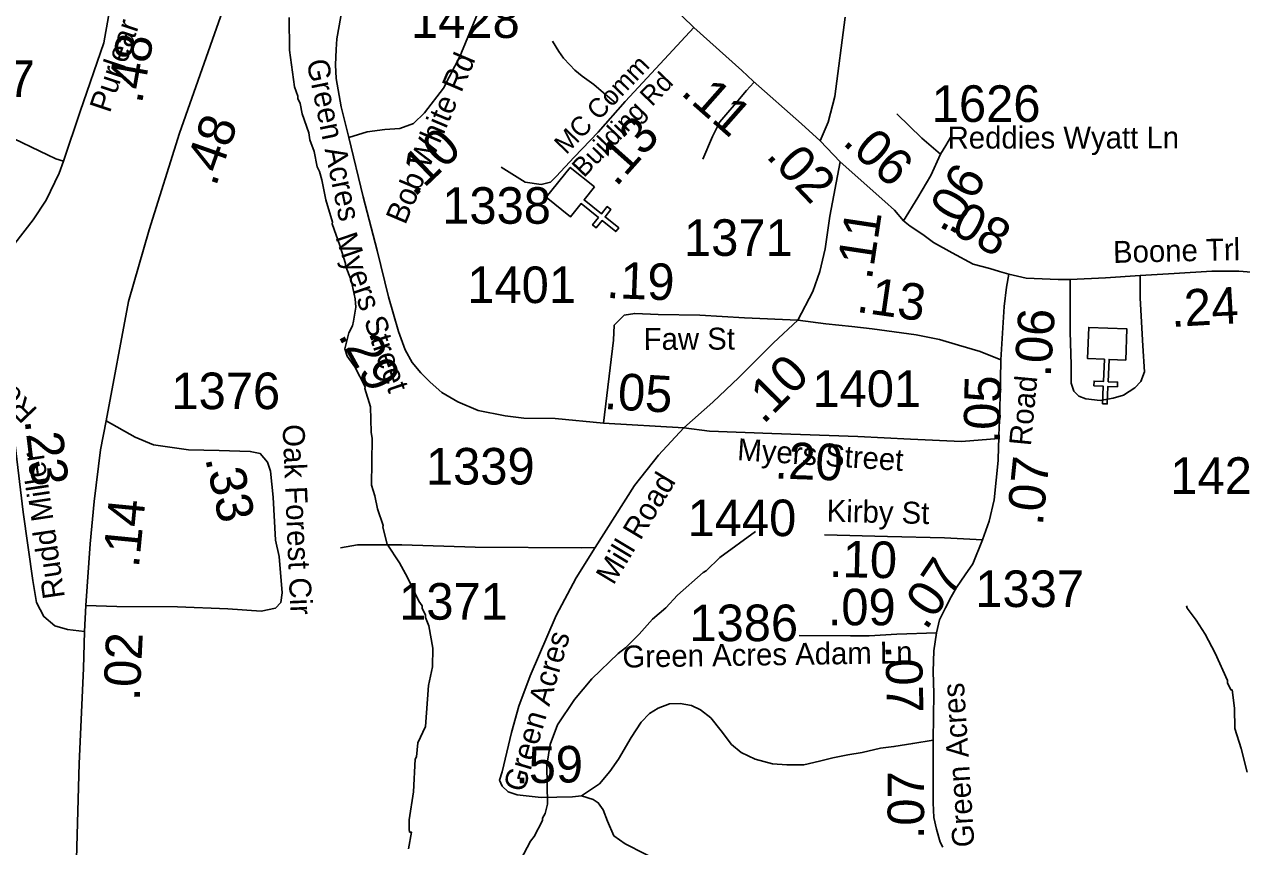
# Model space of a CAD drawing. Extents: x 1248224 to 1454986, y 825081 to 985870.
# Drawn here: x 1338598 to 1342761, y 891333 to 894144 of the extents above; entities that cross this region are included whole.
import ezdxf

# ---------------------------------------------------------------- set-up
doc = ezdxf.new("R2010")
doc.units = 0
for name, color, linetype in [('Exist Cultural Church CELL', 7, 'Continuous'), ('Exist Hydrographic Misc Water Feature', 7, 'Continuous'), ('Exist Road Non-System Type 51', 7, 'Continuous'), ('Exist Road Primary NC Attributed', 7, 'Continuous'), ('Exist Road Primary NC Mileage Hundredths English Label', 7, 'Continuous'), ('Exist Road Secondary Mileage Hundredths English Label', 7, 'Continuous'), ('Exist Road Secondary Type 51 Attributed', 7, 'Continuous'), ('Exist Road Secondary Type 51 Label', 7, 'Continuous'), ('Exist Road Secondary Type 51 Number Label', 7, 'Continuous')]:
    doc.layers.add(name, color=color, linetype=linetype)

msp = doc.modelspace()

# ---------------------------------------------------------------- linework, layer by layer
at = {"layer": 'Exist Cultural Church CELL'}
for points in [[(1340547.7, 893588), (1340512.1, 893543.6), (1340571.4, 893495.8), (1340591.5, 893520.7), (1340603.9, 893510.7), (1340583.8, 893485.8), (1340630.7, 893448.1), (1340620.6, 893435.6), (1340573.8, 893473.3), (1340553.7, 893448.4), (1340541.3, 893458.4), (1340561.3, 893483.3), (1340502, 893531.1), (1340465.8, 893486.3), (1340382.9, 893553.1), (1340464.8, 893654.8)], [(1342364.6, 892996.4), (1342307.7, 892998.5), (1342304.7, 892922.5), (1342336.7, 892921.2), (1342336, 892905.2), (1342304, 892906.5), (1342301.7, 892846.4), (1342285.7, 892847), (1342288, 892907.1), (1342256.1, 892908.4), (1342256.7, 892924.4), (1342288.7, 892923.1), (1342291.7, 892999.2), (1342234.1, 893001.6), (1342238.3, 893107.9), (1342368.8, 893102.8)]]:
    msp.add_lwpolyline(points, close=True, dxfattribs=at)
at = {"layer": 'Exist Hydrographic Misc Water Feature'}
for points in [[(1339503.1, 894166.7), (1339504.2, 894055.4), (1339521.8, 893930.3), (1339533.1, 893898), (1339532.9, 893890), (1339540.6, 893873.8), (1339547.8, 893837.7), (1339570.3, 893773.1), (1339573.8, 893749), (1339588.9, 893708.7), (1339599.8, 893656.4), (1339607.3, 893640.3), (1339614.7, 893612.1), (1339629.3, 893543.7), (1339651.5, 893467.3), (1339650.7, 893461.8), (1339676.9, 893388.3), (1339696.4, 893326.3), (1339696.2, 893318.3), (1339715.2, 893269.8), (1339729.8, 893205.5), (1339731.1, 893177.4), (1339724.1, 893129.6), (1339719.7, 893113.7), (1339707.2, 893090), (1339694, 893034.3), (1339701.5, 893010.1), (1339728.6, 892973.5), (1339763.1, 892904.7), (1339761.9, 892899.3), (1339781.5, 892836.3), (1339783.7, 892750.3), (1339787.2, 892728.1), (1339785.6, 892568.2), (1339796.8, 892531.9), (1339805.8, 892487.7), (1339824.6, 892431.3), (1339823.5, 892425), (1339839.2, 892366.9), (1339880.8, 892303.7), (1339908.7, 892253.3), (1339946.9, 892172.6), (1339958.5, 892156.3), (1339958.4, 892148.3), (1339969.8, 892124), (1339969.7, 892116), (1339981.1, 892087.8), (1339995.3, 892011.4), (1339993.9, 891947.4), (1339980.5, 891883.7), (1339969.4, 891744), (1339944.1, 891688.6), (1339939.1, 891640.6), (1339934.9, 891632.8), (1339928.5, 891520.9), (1339914.3, 891425.2), (1339913.6, 891393.3), (1339915.4, 891383.2), (1339921.4, 891383.1), (1339912.2, 891325.3)], [(1341098.2, 892410.2), (1340976.3, 892321), (1340929.2, 892276.1), (1340919.1, 892270.3), (1340831.4, 892192.3), (1340791.7, 892149.2), (1340745.6, 892110.3), (1340700.4, 892059.3), (1340653.4, 892012.4), (1340628.9, 891992.9), (1340539, 891907), (1340479.4, 891836.4), (1340421.5, 891749.6), (1340396.1, 891682.3), (1340384.9, 891611.7), (1340387.6, 891478.5), (1340378.9, 891446.7), (1340370.4, 891430.9), (1340370.3, 891422.9), (1340341, 891367.5), (1340328.7, 891351.8), (1340282.8, 891264.9)], [(1342572.7, 892156.6), (1342574.4, 892148.5), (1342605.6, 892107.8), (1342636.5, 892059.1), (1342670.8, 891994.2), (1342713.1, 891901.4), (1342712.9, 891893.4), (1342724.3, 891869.1), (1342728.3, 891869), (1342736.1, 891806.6), (1342737.4, 891736.8), (1342759.8, 891668.2), (1342780.1, 891587.8)]]:
    msp.add_lwpolyline(points, dxfattribs=at)
at = {"layer": 'Exist Road Non-System Type 51'}
for points in [[(1340388.3, 894605.8), (1340353.1, 894546.1), (1340311.5, 894494.5), (1340292.6, 894471.7), (1340251, 894436), (1340223.3, 894398.3), (1340209.4, 894360.7), (1340188.6, 894315), (1340180.7, 894284.3), (1340169.8, 894233.7), (1340093.3, 894047.5)], [(1340620.4, 893874.5), (1340579, 893909.3), (1340545.6, 893938), (1340506.1, 893966.8), (1340480.5, 893987.3), (1340462.9, 894005.7), (1340441.3, 894028.2), (1340425.8, 894050.5), (1340404.5, 894086.9)], [(1337990.6, 894015.2), (1338390.4, 893835.1), (1338705.4, 893684.1), (1338732, 893676.1)], [(1341093.1, 893945.2), (1341067.3, 893917.5), (1341032.2, 893875), (1340997.1, 893834.4), (1340976.8, 893810.4), (1340951, 893760.5), (1340917.8, 893682.9)], [(1341731.5, 893699.7), (1341666.9, 893755.1), (1341582, 893838.2)], [(1340416.8, 893623.9), (1340397.6, 893604.9), (1340365.9, 893597), (1340310.3, 893604.9), (1340228.2, 893655.3)], [(1342174.3, 893272.1), (1342174.3, 893198.2), (1342174.3, 893093), (1342177.9, 892980.3), (1342177.9, 892917.5), (1342187.2, 892889.8), (1342203.8, 892873.2), (1342227.8, 892863.9), (1342277.6, 892858.4), (1342321.9, 892865.8), (1342357, 892876.9), (1342395.7, 892900.9), (1342416, 892923), (1342429, 892956.3), (1342423.4, 893044.9), (1342414.2, 893207.5), (1342414.2, 893285.1)], [(1340549.6, 892356), (1340502.8, 892354.3), (1340140.1, 892357), (1339888.5, 892364.9), (1339737.6, 892364.9), (1339679.4, 892354.3)], [(1340503.5, 891507.2), (1340543.8, 891494.2), (1340560.5, 891483.1), (1340577.1, 891459.1), (1340591.8, 891420.3), (1340614, 891370.5), (1340652.7, 891342.7), (1340787.5, 891274.4), (1340896.4, 891219), (1340931.3, 891191.9), (1340944.2, 891169.8), (1340949.7, 891138.4), (1340944.2, 890931.5)]]:
    msp.add_lwpolyline(points, dxfattribs=at)
at = {"layer": 'Exist Road Primary NC Attributed'}
for points in [[(1338877.1, 892788.3), (1338953.6, 893196.7), (1339024.9, 893441.4), (1339128.4, 893771.4), (1339297.6, 894251.5), (1339339.1, 894352.7), (1339454.9, 894669.4), (1339567.4, 894986.2), (1339645, 895191)], [(1338807.9, 892157.3), (1338822.4, 892368.7), (1338836.5, 892512.6), (1338858.4, 892689.3), (1338877.1, 892788.3)], [(1338803.7, 892068.8), (1338807.9, 892157.3)], [(1338720.9, 889701.9), (1338736.3, 889960.5), (1338744.1, 890325), (1338744.2, 890419.7), (1338750.4, 890532.3), (1338755.1, 890787.3), (1338766.2, 890974.1), (1338770.9, 891114.9), (1338775.6, 891291.6), (1338785, 891617.5), (1338800.6, 891942.1), (1338803.7, 892068.8)]]:
    msp.add_lwpolyline(points, dxfattribs=at)
at = {"layer": 'Exist Road Secondary Type 51 Attributed'}
msp.add_line((1340579, 892780.2), (1340853.7, 892764.3), dxfattribs=at)
for points in [[(1338238.3, 893011.3), (1338283.6, 893046.5), (1338363, 893137.2), (1338492.5, 893309), (1338565.4, 893394.9), (1338628.5, 893475.9), (1338672.2, 893542.4), (1338717.4, 893635.6), (1338732, 893676.1), (1338788.7, 893846.2), (1338869.4, 894080.1), (1338885.6, 894170.8), (1338911.5, 894331.2), (1338930.9, 894525.7), (1338984.3, 894733.6), (1339013.4, 894796.8), (1339044.2, 894843.8), (1339084.7, 894897.3), (1339118.7, 894939.4), (1339178.6, 894991.3), (1339230.4, 895057.7), (1339277, 895128), (1339301.3, 895183.1), (1339331.9, 895256.2)], [(1340029.4, 894924.6), (1340000.9, 894891.8), (1339937.7, 894776.1), (1339896.2, 894685.5), (1339819.5, 894542.3), (1339757.6, 894418.6), (1339697.2, 894267.9), (1339666.5, 894093.8), (1339664.6, 894057.5), (1339661.5, 894005.6), (1339664.6, 893958.3), (1339681.4, 893862.2), (1339707.3, 893756.8)], [(1340029.4, 894924.6), (1340098, 894860), (1340252.6, 894724.2), (1340273.8, 894702.8), (1340388.3, 894605.8), (1340653.6, 894360.8), (1340887.4, 894132.6)], [(1341405.5, 894168), (1341369.9, 893897.4), (1341347.2, 893809.9), (1341319.6, 893746.1)], [(1340887.4, 894132.6), (1340772.5, 894009.2), (1340652.7, 893879.6), (1340560.4, 893775.8), (1340477.8, 893690), (1340416.8, 893623.9)], [(1340887.4, 894132.6), (1341051.3, 893986.6), (1341090.2, 893949.3), (1341255.4, 893803.4), (1341319.6, 893746.1)], [(1339707.3, 893756.8), (1339770.4, 893776.1), (1339830.3, 893784.2), (1339882.2, 893787.5), (1339929.1, 893805.3), (1339966.4, 893840.9), (1340031.1, 893925.2), (1340089.4, 894038.6), (1340093.3, 894047.5)], [(1339707.3, 893756.8), (1339756.9, 893554.5), (1339804.2, 893371.3), (1339843.8, 893212.6), (1339877.3, 893094.4), (1339900.2, 893031.8), (1339924.6, 892987.5), (1339953.6, 892952.4), (1339985.6, 892920.4), (1340025.3, 892885.2), (1340080.2, 892853.2), (1340150.4, 892824.2), (1340241.9, 892805.9), (1340305.9, 892798.2), (1340412.7, 892796.7), (1340579, 892780.2)], [(1341319.6, 893746.1), (1341388.1, 893674.4)], [(1341604.1, 893472.5), (1341654, 893551.9), (1341698.3, 893627.6), (1341731.5, 893699.7), (1341749.6, 893729.5), (1341765.9, 893756.6)], [(1341388.1, 893674.4), (1341353, 893488.2), (1341336.2, 893376.8), (1341317.9, 893298.9), (1341295, 893230.3), (1341243.2, 893132.6)], [(1341388.1, 893674.4), (1341540.2, 893537.8), (1341573.6, 893509.1), (1341604.1, 893472.5)], [(1341604.1, 893472.5), (1341626.9, 893453.9), (1341670.4, 893425), (1341707.2, 893397.8), (1341771.3, 893362.7), (1341843, 893324.6), (1341899.4, 893309.3), (1341933, 893298.6), (1341965, 893289.5)], [(1341965, 893289.5), (1341956.6, 893245.2), (1341949.2, 893179.3), (1341937.2, 892996.7)], [(1341965, 893289.5), (1342024.2, 893275.8), (1342133.1, 893272.1), (1342174.3, 893272.1), (1342295.6, 893277.6), (1342414.2, 893285.1), (1342530, 893292.4), (1342659.2, 893299.8), (1342751.5, 893299.8), (1342823.5, 893294.3), (1342910.2, 893274), (1342998.8, 893248.1), (1343037.6, 893237), (1343107.7, 893205.6), (1343194.4, 893153.9), (1343220.7, 893142.2)], [(1340579, 892780.2), (1340612.5, 893064.1), (1340615.6, 893116), (1340649.1, 893149.6), (1340685.7, 893155.7), (1340765.1, 893152.6), (1340908.4, 893149.6), (1341061, 893140.4), (1341243.2, 893132.6)], [(1341243.2, 893132.6), (1341159.7, 893055.4), (1341041.9, 892936.6), (1340952, 892852.2), (1340853.7, 892764.3)], [(1341243.2, 893132.6), (1341338.5, 893120.7), (1341427.6, 893110.9), (1341497.9, 893103.6), (1341647.4, 893082.2), (1341727.3, 893066.7), (1341792.3, 893046.8), (1341867, 893025.7), (1341937.2, 892996.7)], [(1338803.7, 892068.8), (1338745.9, 892075.7), (1338702.1, 892088.2), (1338664.6, 892119.5), (1338639.6, 892167.9), (1338627.1, 892243), (1338594.3, 892476.1), (1338566.3, 892705), (1338550.7, 892758.2), (1338528.8, 892794.2), (1338499.1, 892823.9), (1338439.7, 892866.1), (1338286.6, 892972.5), (1338238.3, 893011.3)], [(1341937.2, 892996.7), (1341936.9, 892930.4), (1341935.2, 892879.4), (1341934.2, 892829.4), (1341933.4, 892789.4), (1341930.4, 892739.4), (1341930.2, 892728.5)], [(1338877.1, 892788.3), (1338976.7, 892732.9), (1339039.2, 892706.3), (1339159.6, 892689.1), (1339264.3, 892687.5), (1339370.5, 892684.4), (1339404.9, 892676.6), (1339429.9, 892646.9), (1339439.3, 892617.1), (1339448.7, 892528), (1339456.5, 892381), (1339469, 892324.7)], [(1340853.7, 892764.3), (1340767.1, 892670.8), (1340684.1, 892567.3), (1340549.6, 892356), (1340485, 892252.6), (1340416.7, 892123.3), (1340328.1, 891917.2), (1340289.4, 891813.8), (1340263.5, 891723.3), (1340232.2, 891588.4), (1340222.9, 891560.7), (1340232.2, 891540.4), (1340252.5, 891520.1), (1340283.8, 891510.9), (1340365.1, 891501.6), (1340472.1, 891503.5), (1340503.5, 891507.2), (1340564.4, 891547.8), (1340600.7, 891590.2), (1340630.3, 891632.7), (1340672.7, 891706.6), (1340707.8, 891758.3), (1340735.5, 891787.9), (1340765, 891806.4), (1340803.8, 891821.1), (1340840.7, 891823), (1340879.4, 891815.6), (1340910.8, 891800.8), (1340945.9, 891773.1), (1340981, 891728.8), (1341016, 891682.6), (1341049.2, 891654.9), (1341097.2, 891632.7), (1341156.3, 891616.1), (1341206.1, 891612.4), (1341263.3, 891612.4), (1341316.9, 891625.3), (1341363, 891636.4), (1341414.7, 891647.5), (1341462.7, 891654.9), (1341525.4, 891669.7), (1341571.6, 891675.2), (1341636.2, 891686.3), (1341706.3, 891697.4)], [(1340853.7, 892764.3), (1340940.6, 892753.6), (1341154, 892744.9), (1341448.7, 892735.3), (1341628.5, 892725.6), (1341802.5, 892717.6), (1341930.2, 892728.5)], [(1341930.2, 892728.5), (1341929.6, 892699.4), (1341928.7, 892653.4), (1341914.7, 892518.2), (1341898, 892445.2), (1341875.1, 892381.5)], [(1341875.1, 892381.5), (1341745.1, 892388.9), (1341549.8, 892393.5), (1341334.9, 892398.9)], [(1341875.1, 892381.5), (1341841.2, 892300.4), (1341815.2, 892262.2), (1341786.3, 892219.5), (1341768, 892187.4), (1341748.1, 892149.2), (1341728.3, 892108), (1341717.8, 892064.2)], [(1339469, 892324.7), (1339479.9, 892201.1), (1339475.3, 892168.2), (1339456.5, 892147.9), (1339408, 892138.5), (1339294, 892146.3), (1339122, 892152.6), (1338914.2, 892154.2), (1338807.9, 892157.3)], [(1341717.8, 892064.2), (1341582, 892059.6), (1341487.5, 892053.5), (1341423.4, 892053.5), (1341248, 892055)], [(1341717.8, 892064.2), (1341708.2, 892002.1), (1341706.3, 891932), (1341708.2, 891856.2), (1341706.3, 891697.4)], [(1341706.3, 891697.4), (1341706.3, 891592.1), (1341706.3, 891483.1), (1341708.2, 891433.2), (1341717.4, 891392.6), (1341730.3, 891348.3), (1341739.6, 891331.7)]]:
    msp.add_lwpolyline(points, dxfattribs=at)

# ---------------------------------------------------------------- texts
at = {"layer": 'Exist Road Primary NC Mileage Hundredths English Label'}
for s, rotation, p in [('.48', 70.5876, (1339252.2, 893586.6)), ('.14', 84.4172, (1338989.2, 892283.8)), ('.02', 87.2675, (1338992, 891830.1))]:
    msp.add_text(s, height=125, rotation=rotation, dxfattribs=at).set_placement(p)
at = {"layer": 'Exist Road Secondary Mileage Hundredths English Label'}
for s, rotation, p in [('.48', 79.8832, (1338999.7, 893869.7)), ('.11', 318.5536, (1340838.9, 893906.7)), ('.13', 48.3335, (1340621.8, 893585.3)), ('.10', 43.7501, (1339931.6, 893550.2)), ('.06', 318.0755, (1341392.4, 893736.7)), ('.02', 313.7107, (1341130.8, 893691.5)), ('.06', 59.6744, (1341773.9, 893417.2)), ('.08', 331.9737, (1341720.7, 893455.2)), ('.11', 81.4372, (1341495.9, 893267.6)), ('.19', 357.7959, (1340586.8, 893208.8)), ('.13', 351.8643, (1341440.5, 893161.5)), ('.24', 3.2729, (1342521.3, 893109.3)), ('.06', 86.2331, (1342107.8, 892936.3)), ('.29', 298.8699, (1339669, 893080.8)), ('.10', 45.2381, (1341125.5, 892773.5)), ('.05', 356.6889, (1340578.8, 892829.5)), ('.05', 88.8535, (1341934.4, 892710.4)), ('.23', 276.9533, (1338598.2, 892790.9)), ('.20', 358.1348, (1341162.5, 892591.8)), ('.07', 84.1005, (1342080.6, 892428.1)), ('.33', 282.5186, (1339215.6, 892660.1)), ('.10', 358.6564, (1341348.9, 892255.6)), ('.07', 55.8596, (1341682.1, 892069.7)), ('.07', 271.396, (1341542.5, 892021.5)), ('.59', 0.9885, (1340277.2, 891549.3)), ('.07', 90, (1341675.1, 891358.4))]:
    msp.add_text(s, height=125, rotation=rotation, dxfattribs=at).set_placement(p)
msp.add_text('.09', height=125, dxfattribs=at).set_placement((1341345.5, 892089.8))
at = {"layer": 'Exist Road Secondary Type 51 Label'}
for s, height, rotation, p in [('Purlear', 75, 71.5819, (1338890.1, 893838.3)), ('Bob White Rd', 75, 67.0058, (1339900.5, 893456.1)), ('Green Acres', 75, 281.6452, (1339562.4, 894017.5)), ('MC Comm', 65.62, 46.272, (1340451.1, 893696.5)), ('Building Rd', 65.617, 46.272, (1340511.5, 893617.2)), ('Reddies Wyatt Ln', 75, 0.02, (1341755.5, 893719.3)), ('Myers Street', 75, 288.9277, (1339660.6, 893417)), ('Boone Trl', 75, 1.29, (1342322, 893328.2)), ('Faw St', 75, 0.2358, (1340716.1, 893030.9)), ('Road', 75, 133.7379, (1338646.3, 892826.3)), ('Road', 75, 84.5899, (1342040.1, 892700.8)), ('Oak Forest Cir', 75, 272.4047, (1339480.7, 892775.5)), ('Myers Street', 75, 356.2415, (1341034.5, 892654.3)), ('Rudd Miller', 75, 98.3577, (1338736.6, 892185.8)), ('Mill Road', 75, 58.936, (1340612.5, 892224.4)), ('Kirby St', 75, 358.6072, (1341341.2, 892444.2)), ('Green Acres', 75, 73.7101, (1340307, 891516)), ('Green Acres Adam Ln', 75, 0.8856, (1340643.8, 891945.2)), ('Green Acres', 75, 93.731, (1341847.7, 891333.5))]:
    msp.add_text(s, height=height, rotation=rotation, dxfattribs=at).set_placement(p)
at = {"layer": 'Exist Road Secondary Type 51 Number Label'}
for s, p in [('1428', (1339920.3, 894097.2)), ('1317', (1338261.9, 893895.6)), ('1626', (1341701.3, 893810.4)), ('1338', (1340027, 893462.2)), ('1371', (1340853.9, 893352.5)), ('1401', (1340112.6, 893191.2)), ('1376', (1339100.8, 892828.6)), ('1401', (1341293.2, 892836.1)), ('1339', (1339971.3, 892571)), ('1421', (1342517.3, 892539.1)), ('1440', (1340866.1, 892394.5)), ('1337', (1341850.3, 892152.2)), ('1371', (1339879.6, 892109)), ('1386', (1340872.3, 892035.6))]:
    msp.add_text(s, height=125, dxfattribs=at).set_placement(p)

doc.saveas('drawing.dxf')
